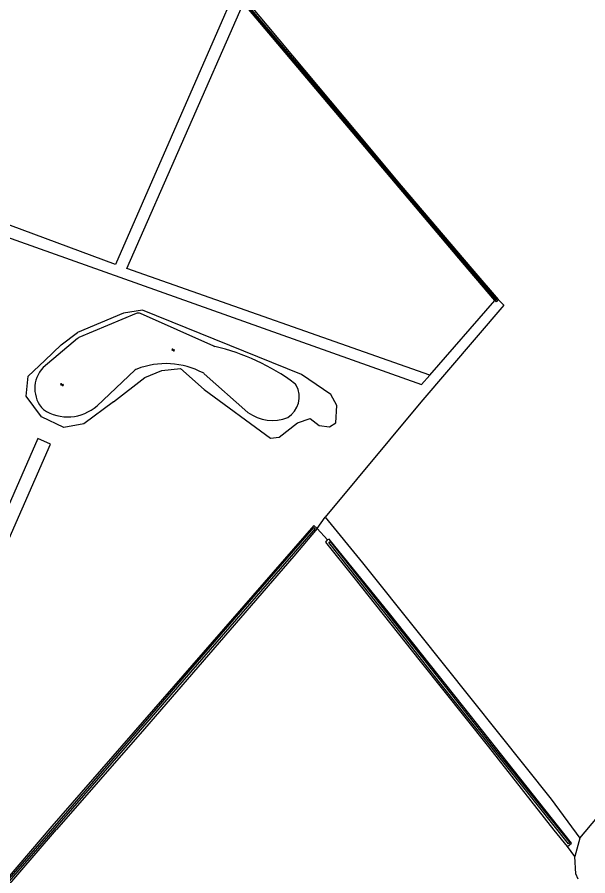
# Model space of a CAD drawing. Extents: x 135990 to 139000, y 393500 to 396000.
# Drawn here: x 136964.9 to 137269.2, y 393970.7 to 394428.9 of the extents above; entities that cross this region are included whole.
import ezdxf

# ---------------------------------------------------------------- set-up
doc = ezdxf.new("R2010")
doc.units = 0
for name, color, linetype in [('gg-knt-bronhoudergrens', 7, 'Continuous'), ('gg-knt-onverhard', 7, 'Continuous'), ('gg-kntw-bovenkant insteek waterloop', 7, 'Continuous'), ('gg-kntw-waterlijn', 7, 'Continuous'), ('gt-grn-groengrens', 7, 'Continuous'), ('gt-grn-vlakafsluiter', 7, 'Continuous'), ('gt-symb-watersymbool', 7, 'Continuous'), ('gx-grn-maaiveld', 7, 'Continuous')]:
    doc.layers.add(name, color=color, linetype=linetype)

# ---------------------------------------------------------------- blocks, each defined once
blk = doc.blocks.new('gt0-WA')
at = {"layer": 'gt-symb-watersymbool'}
for centre, start, end in [((-0.32, 0.02), 28.0725, 151.9275), ((0.43, 0.42), 208.0725, 331.9275), ((-0.32, -0.43), 28.0725, 151.9275), ((0.43, -0.03), 208.0725, 331.9275)]:
    blk.add_arc(centre, 0.425, start, end, dxfattribs=at)

msp = doc.modelspace()

# ---------------------------------------------------------------- linework, layer by layer
at = {"layer": 'gg-knt-bronhoudergrens'}
for p, q in [((137130.322, 394150.05), (137124.829, 394155.973)), ((137262.195, 393981.1), (137258.409, 393986.407)), ((137262.856, 393971.707), (137262.195, 393981.1)), ((137264.089, 393968.897), (137262.856, 393971.707))]:
    msp.add_line(p, q, dxfattribs=at)
for points in [[(137221.435, 394278.273), (137224.338, 394275.128), (137180.187, 394223.429), (137129.045, 394162.153)], [(137129.045, 394162.153), (137149.03, 394137.673), (137178.728, 394100.521), (137249.688, 394011.597), (137264.916, 393990.854)], [(137264.916, 393990.854), (137319.492, 394055.788), (137341.299, 394042.048), (137347.837, 394038.292)]]:
    msp.add_lwpolyline(points, dxfattribs=at)
at = {"layer": 'gg-knt-onverhard'}
msp.add_line((137180.534, 394232.825), (137184.963, 394237.915), dxfattribs=at)
for points in [[(136937.662, 394730.035), (136785.164, 394374.916), (136884.355, 394339.534), (136826.285, 394202.172), (136822.66, 394186.766), (136822.462, 394171.311), (136825.135, 394162.128), (136830.569, 394153.927), (136859.731, 394130.107), (136928.967, 394078.83), (136982.595, 394201.105), (136975.955, 394204.017), (136925.736, 394089.514), (136836.554, 394156.778), (136830.473, 394167.231), (136829.382, 394176.591), (136829.538, 394189.696), (136834.43, 394204.137), (136890.049, 394336.16), (137180.534, 394232.825)], [(136892.715, 394343.088), (136997.466, 394582.643), (137039.914, 394677.227), (137134.725, 394566.008), (137017.238, 394296.852), (136892.715, 394343.088)], [(137184.963, 394237.915), (137023.436, 394294.784), (137085.566, 394436.287)]]:
    msp.add_lwpolyline(points, dxfattribs=at)
at = {"layer": 'gg-kntw-bovenkant insteek waterloop'}
for p, q in [((137123.125, 394157.59), (136983.429, 393997.229)), ((137124.829, 394155.973), (137123.125, 394157.59)), ((136983.429, 393997.229), (136938.69, 393944.859)), ((136937.574, 393939.702), (136985.913, 393995.341))]:
    msp.add_line(p, q, dxfattribs=at)
for points in [[(137219.655, 394277.777), (137202.432, 394298.052), (137085.566, 394436.287)], [(137221.435, 394278.273), (137220.299, 394277.019), (137219.655, 394277.777)], [(137016.282, 394223.672), (137033.054, 394236.54), (137041.986, 394240.336), (137052.025, 394241.443), (137064.593, 394230.212), (137099.897, 394204.305), (137104.621, 394204.721), (137114.426, 394212.428), (137121.049, 394214.779), (137125.963, 394210.932), (137131.518, 394210.29), (137134.723, 394212.428), (137135.364, 394221.62), (137132.159, 394227.605), (137116.562, 394238.293), (137031.741, 394272.495), (137021.588, 394270.964), (136997.14, 394260.559)], [(137016.282, 394223.672), (137000.473, 394211.809), (136989.723, 394209.99), (136977.803, 394215.581), (136969.656, 394226.673), (136970.763, 394237.335), (136979.615, 394245.734), (136988.389, 394253.959), (136997.14, 394260.559)], [(137124.829, 394155.973), (137112.341, 394141.34), (137032.867, 394049.208), (136985.913, 393995.341)], [(137258.409, 393986.407), (137251.313, 393995.123), (137216.357, 394039.522), (137191.874, 394070.26), (137179.905, 394085.26), (137144.496, 394129.887), (137129.412, 394148.748), (137130.322, 394150.05)], [(137258.409, 393986.407), (137260.4, 393988.115), (137206.512, 394056.448), (137163.438, 394110.651), (137131.335, 394150.266), (137130.322, 394150.05)]]:
    msp.add_lwpolyline(points, dxfattribs=at)
at = {"layer": 'gg-kntw-waterlijn'}
for p, q in [((137028.282, 394270.707), (136997.846, 394257.898)), ((137069.698, 394253.358), (137030.663, 394270.684)), ((136997.073, 394257.424), (136978.814, 394241.991)), ((137007.467, 394221.539), (137027.712, 394240.522)), ((137064.66, 394238.636), (137087.953, 394217.989))]:
    msp.add_line(p, q, dxfattribs=at)
for points in [[(137220.711, 394278.209), (137220.227, 394277.675), (137086.319, 394436.101)], [(137088.517, 394439.658), (137086.981, 394436.212), (137220.711, 394278.209)], [(137123.145, 394156.59), (137123.785, 394156.05), (136914.97, 393915.404), (136910.638, 393910.357), (136909.907, 393910.735), (137085.255, 394112.938), (137123.145, 394156.59)], [(137131.104, 394148.638), (137131.864, 394149.059), (137166.738, 394105.054), (137218.787, 394039.379), (137259.588, 393988.304)], [(137259.588, 393988.304), (137258.923, 393987.743), (137234.557, 394018.293), (137189.617, 394074.637), (137163.069, 394108.32), (137157.17, 394115.607), (137131.104, 394148.638)]]:
    msp.add_lwpolyline(points, dxfattribs=at)
for centre, radius, start, end in [((137029.446, 394267.932), 3.009, 66.14159, 112.75151), ((136998.998, 394255.153), 2.977, 112.75731, 130.27555), ((137070.888, 394256.018), 2.914, 245.8993, 256.973), ((137043.598, 394139.522), 116.736, 53.61325, 76.81174), ((137044.094, 394201.39), 42.625, 62.04427, 111.20079), ((136990.49, 394230.771), 16.193, 136.14073, 224.21559), ((137029.77, 394238.322), 3.012, 111.22896, 133.09019), ((137062.718, 394236.459), 2.917, 48.26213, 62.25578), ((137102.353, 394226.279), 12.953, 301.68168, 28.86254), ((137111.074, 394231.086), 2.995, 28.85102, 53.64655), ((136991.833, 394239.131), 23.535, 236.6184, 311.62606), ((137101.002, 394235.608), 21.925, 233.47686, 291.83364)]:
    msp.add_arc(centre, radius, start, end, dxfattribs=at)
at = {"layer": 'gt-grn-groengrens'}
for p, q in [((137124.829, 394155.973), (137129.045, 394162.153)), ((137264.916, 393990.854), (137262.195, 393981.1))]:
    msp.add_line(p, q, dxfattribs=at)
at = {"layer": 'gt-grn-vlakafsluiter'}
msp.add_line((137184.963, 394237.915), (137219.655, 394277.777), dxfattribs=at)
at = {"layer": 'gx-grn-maaiveld'}
msp.add_lwpolyline([(137177.05, 394641.205), (137158.126, 394598.201), (137142.511, 394563.139), (137134.653, 394545.107), (137128.239, 394530.489), (137118.679, 394508.821), (137112.466, 394494.322), (137102.959, 394471.645), (137095.949, 394455.394), (137087.724, 394436.952), (137098.073, 394424.591), (137145.505, 394367.912), (137169.663, 394338.875), (137207.237, 394294.583), (137221.435, 394278.273)], dxfattribs=at)

# ---------------------------------------------------------------- block references
at = {"layer": 'gt-symb-watersymbool'}
for p in [(137048.04, 394251.307), (136988.71, 394232.79)]:
    msp.add_blockref('gt0-WA', p, dxfattribs=at)

doc.saveas('drawing.dxf')
